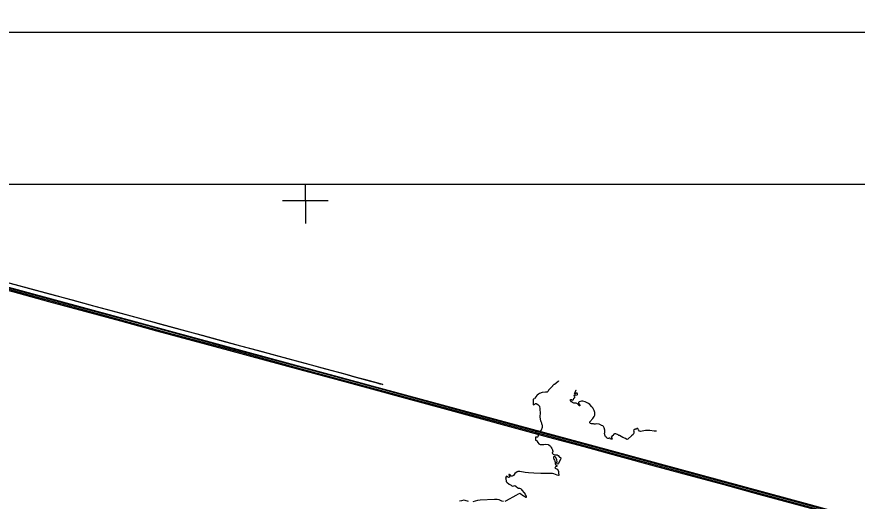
# Model space of a CAD drawing. Extents: x -8691643 to 6155447, y 250003 to 4279621.
# Drawn here: x 3481468 to 3596753, y 946678 to 1013116 of the extents above; entities that cross this region are included whole.
import ezdxf

# ---------------------------------------------------------------- set-up
doc = ezdxf.new("R2010")
doc.units = 0
for name, color, linetype in [('G-ANNO-NPLT', 7, 'Continuous'), ('V-ANNO-SYMB', 7, 'Continuous'), ('V-GRID-MAJR', 7, 'Continuous'), ('V-TOPO-SHOR', 7, 'Continuous')]:
    doc.layers.add(name, color=color, linetype=linetype)

msp = doc.modelspace()

# ---------------------------------------------------------------- linework, layer by layer
at = {"layer": 'G-ANNO-NPLT'}
msp.add_lwpolyline([(3045110.255, 1011024.8640000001), (3965150.255, 1011024.8640000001), (3965150.255, 404634.86400000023), (3045110.255, 404634.86400000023)], close=True, dxfattribs=at)
at = {"layer": 'V-ANNO-SYMB'}
msp.add_line((3944240.255, 990114.8640000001), (3113067.755, 990114.8640000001), dxfattribs=at)
at = {"layer": 'V-GRID-MAJR'}
for p, q in [((3521061.64, 987911.7220000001), (3521061.64, 990114.8640000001)), ((3517925.14, 987911.7220000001), (3521061.64, 987911.7220000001)), ((3521061.64, 987911.7220000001), (3524198.14, 987911.7220000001)), ((3521061.64, 987911.7220000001), (3521061.64, 984775.2220000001))]:
    msp.add_line(p, q, dxfattribs=at)
at = {"layer": 'V-TOPO-SHOR'}
for points in [[(3555788.5427106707, 963190.4167919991), (3555761.5888741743, 963158.6138559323), (3555423.5049616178, 962826.304284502), (3555208.2558551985, 962692.2012596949), (3555151.2479050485, 962681.5409864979), (3554971.0605366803, 962495.5852212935), (3554971.398209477, 962472.6777983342), (3554495.1057836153, 962013.9584981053), (3554413.823006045, 961904.7459287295), (3554338.97786316, 961746.530347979), (3554231.733676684, 961653.3019771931), (3553974.924284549, 961623.3370376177), (3553518.4106908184, 961567.5252393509), (3553193.9762981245, 961471.107828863), (3553012.571365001, 961366.9740642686), (3552848.984537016, 961217.2780673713), (3552823.745213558, 961184.1755483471), (3552528.8188358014, 960829.6148819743), (3552464.5781953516, 960727.2032643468), (3552322.744649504, 960653.1123733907), (3552316.4931555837, 959910.0053045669), (3552441.614636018, 959954.3921873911), (3552523.7720744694, 960004.6954815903), (3552588.542121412, 960071.1097918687), (3552722.4764067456, 960099.2609975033), (3552950.4561915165, 959952.0409715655), (3553101.2755332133, 959803.6889138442), (3553118.663053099, 959787.5783292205), (3553186.461135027, 959647.8268179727), (3553233.0313076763, 959396.47487211), (3553252.3747622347, 958663.5631347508), (3553222.358121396, 958371.8077136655), (3553206.027540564, 958315.9234767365), (3553263.625325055, 957897.8006162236), (3553296.89058249, 957773.9079302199), (3553306.666721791, 957692.2216811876), (3553350.162276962, 957650.309247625), (3553359.601948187, 957591.5304369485), (3553427.549083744, 957441.9619492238), (3553446.044032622, 957350.5842840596), (3553460.8152720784, 957318.0694204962), (3553488.365539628, 957194.0929087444), (3553523.9129945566, 957109.512312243), (3553558.526708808, 956893.9902010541), (3553529.39658616, 956736.4486277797), (3553512.4884654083, 956719.8341255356), (3553496.5903996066, 956634.4973749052), (3553432.296613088, 956535.3565937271), (3553399.826585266, 956410.4980120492), (3553228.4132091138, 956208.314592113), (3553145.911533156, 956180.9171519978), (3553062.8810860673, 956189.5172753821), (3552910.918861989, 956220.0178544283), (3552827.167998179, 956277.7058506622), (3552729.558987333, 956305.7318945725), (3552677.751640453, 956134.7654817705), (3552729.582586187, 956109.3405935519), (3552874.940354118, 955944.5413324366), (3552934.073592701, 955811.2085223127), (3552970.1976076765, 955687.3575349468), (3552964.313807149, 955503.9722708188), (3552913.2505569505, 955477.0370037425), (3552613.61945465, 955439.9073066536), (3552633.4326559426, 955063.7807734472), (3552679.260460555, 955057.9068700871), (3552771.8287102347, 954983.9819517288), (3552812.3244351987, 954951.8444047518), (3552941.6425711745, 954711.5264757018), (3553083.9081369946, 954563.0485553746), (3553262.467226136, 954474.021822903), (3553420.0093120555, 954453.4241856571), (3553685.589041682, 954473.6937902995), (3553777.4390086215, 954448.8587438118), (3553968.558872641, 954477.8551658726), (3554337.806973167, 954447.2835156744), (3554461.4358900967, 954400.0056214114), (3554690.0363136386, 954213.5267728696), (3554739.736204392, 954138.9753655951), (3554766.714415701, 954054.2696997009), (3554860.398477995, 953905.0829351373), (3554860.73600106, 953882.1755370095), (3554954.903132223, 953700.2641651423), (3554972.9212765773, 953641.6121714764), (3555008.089583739, 953583.2129442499), (3555000.9614198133, 953484.912011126), (3554895.5745101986, 953264.0548657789), (3555046.042936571, 953141.890878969), (3555146.9548010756, 953084.4608351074), (3555313.3205244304, 953047.6353887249), (3555481.965722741, 953050.1226783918), (3555573.5791416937, 953041.6545912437), (3555740.959724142, 952936.108933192), (3555892.6883906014, 952728.8638723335), (3556062.446517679, 952656.0867291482), (3556086.0388004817, 952607.337163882), (3556095.483966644, 952548.5591002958), (3556057.3021934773, 952423.6137851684), (3555774.4828169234, 951826.9900868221), (3555698.0279591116, 951776.7638655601), (3555583.5433929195, 951784.8942543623), (3555530.9801996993, 951859.4023199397), (3555511.89833592, 951990.0486688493), (3555579.0050946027, 952092.5077244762), (3555541.0344464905, 952340.7104553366), (3555437.1755883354, 952597.7609331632), (3555405.008900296, 952646.384443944), (3555395.9027208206, 952682.2552976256), (3555285.3525097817, 952811.5528588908), (3555176.829346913, 952803.406403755), (3555111.954154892, 952743.5325165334), (3555105.6943215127, 952586.3268498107), (3555129.8159958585, 952501.5793346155), (3555155.783132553, 952485.5961489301), (3555147.931442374, 952436.3824670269), (3555210.0333244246, 952296.5505825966), (3555268.5534257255, 952205.7639224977), (3555287.0552816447, 952114.3872527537), (3555310.791615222, 952055.8197355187), (3555323.4205646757, 951781.0575271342), (3555375.8869150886, 951713.09413026), (3555517.063611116, 951639.8929058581), (3555560.906717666, 951575.0757610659), (3555570.930591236, 951477.0277654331), (3555537.4007934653, 951424.1619912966), (3555363.368834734, 951398.6827481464), (3555291.8941546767, 951204.5102519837), (3555424.110870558, 951157.3620955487), (3555577.110203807, 951058.1498801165), (3555710.9214016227, 950903.0108157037), (3555790.42082239, 950747.0706278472), (3555800.4364475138, 950455.9040240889), (3555835.850522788, 950381.1432046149), (3555846.1651795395, 950263.46040173), (3555829.8829042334, 950204.3025601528), (3555764.472778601, 950180.4248375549), (3555589.276315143, 950233.4841052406), (3555160.4001098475, 950426.8243987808), (3554976.9193003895, 950460.1252978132), (3553544.1367993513, 950481.5914632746), (3553335.2189881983, 950494.8876254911), (3552377.1099862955, 950513.5566172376), (3551667.316319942, 950562.0720995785), (3551208.9844168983, 950620.826439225), (3550475.2262461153, 950744.2977992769), (3550183.5082820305, 950749.8558131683), (3550101.3742095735, 950696.2853693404), (3549795.895296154, 950469.2492198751), (3549582.4133240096, 950207.5525453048), (3549443.8206125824, 950104.0622532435), (3549292.1703744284, 950111.6704817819), (3549140.9939010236, 950282.9455881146), (3549071.3857081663, 950350.6679940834), (3548979.910342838, 950349.3349705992), (3548981.007080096, 950274.0676580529), (3549060.8602848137, 950091.9328487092), (3549068.294436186, 949974.2064699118), (3548937.130996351, 949949.3828896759), (3548793.0074855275, 950029.1129681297), (3548634.4485298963, 950118.4529605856), (3548511.9563668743, 949890.8196501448), (3548520.7705022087, 949874.5820395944), (3548547.3558882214, 949816.0517442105), (3548565.0795250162, 949777.0315582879), (3548593.428273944, 949401.0279409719), (3548672.328211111, 949284.342136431), (3549025.0938973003, 949014.5332989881), (3549276.1871046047, 948854.5337546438), (3549403.9274252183, 948722.1956249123), (3549668.834699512, 948791.5232659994), (3549802.717329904, 948826.2086687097), (3549970.3386671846, 948704.2740719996), (3550181.7980831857, 948517.5166469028), (3550265.323170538, 948476.1850637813), (3550423.0326587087, 948445.7569999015), (3550549.3439139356, 948411.597573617), (3550642.1634168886, 948321.3048509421), (3550735.7966435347, 948175.3800567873), (3551075.6347678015, 947813.7524917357), (3551227.117666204, 947622.85054179), (3551263.003727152, 947515.360417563), (3551294.9297182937, 947483.095713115), (3551295.4086037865, 947450.3708353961), (3551348.352284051, 947349.676788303), (3551350.651156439, 947192.5973819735), (3551276.7040652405, 947165.329726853), (3551140.853755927, 947264.8109114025), (3550921.427868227, 947408.8949728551), (3550854.669807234, 947476.655752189), (3550617.471649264, 947663.0331993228), (3550476.6246064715, 947713.345973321), (3550251.6387380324, 947651.1419631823), (3549905.442258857, 947469.3352940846), (3548615.4417749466, 946710.7901625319), (3548433.5682398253, 946632.8593382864)], [(3569224.747424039, 956285.7004809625), (3568890.2181741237, 956304.2875824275), (3568300.403762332, 956364.1114405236), (3567731.635266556, 956355.5248846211), (3567035.631426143, 956253.3796166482), (3566900.70713241, 956290.6251455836), (3566746.712010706, 956455.2392251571), (3566740.5028680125, 956487.8778330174), (3566661.0665622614, 956637.2492595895), (3566578.033507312, 956645.8185454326), (3566447.5949337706, 956575.117256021), (3566287.5404193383, 956572.7081892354), (3566058.642046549, 956395.783905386), (3566109.49493709, 956245.9811691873), (3566112.9904145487, 956013.6357124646), (3566074.748394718, 955895.2247845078), (3566041.1887397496, 955845.6217799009), (3565792.4248113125, 955658.5808245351), (3565341.653151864, 955216.4691035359), (3565276.503892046, 955176.2119143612), (3565168.137027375, 955158.2182483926), (3564974.7688835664, 955279.6967385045), (3564589.656588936, 955414.6651973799), (3564168.1393925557, 955689.8399272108), (3564076.7755434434, 955681.924012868), (3563949.544221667, 955778.2135282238), (3563632.890117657, 955924.0375070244), (3563481.2602561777, 955931.5866204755), (3563364.957142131, 955870.9277753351), (3563244.4554771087, 955708.7370309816), (3563119.9194268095, 955625.043325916), (3563029.974898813, 955522.2282634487), (3563013.804758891, 955456.522222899), (3563093.0815319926, 955316.9602815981), (3563099.9240452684, 955241.7788818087), (3563134.7123287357, 955209.5672979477), (3563118.052604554, 955176.5859622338), (3562917.8788835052, 955180.137994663), (3562859.588780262, 955254.5500082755), (3562832.641394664, 955335.9772086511), (3562741.4231991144, 955318.247221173), (3562633.5448021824, 955267.5363480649), (3562533.3604096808, 955275.858510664), (3562441.3106107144, 955313.7613628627), (3562339.0240397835, 955462.8005238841), (3562338.6329035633, 955488.9803323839), (3562162.5719310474, 955600.9125622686), (3562134.4533683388, 955760.8797169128), (3562149.989555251, 955869.1275634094), (3562091.946452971, 955927.1784306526), (3562104.8688802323, 956019.021193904), (3562129.37046831, 956101.2172758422), (3562153.0899187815, 956235.773000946), (3562141.534079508, 956435.266015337), (3562062.384749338, 956758.1314383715), (3561959.6150273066, 956939.896463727), (3561858.6049415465, 957003.8525983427), (3561697.7709285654, 957053.8233566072), (3561648.4511090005, 957102.1854652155), (3561343.298936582, 957244.9275105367), (3560942.3896932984, 957291.3219485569), (3560811.40650157, 957256.638121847), (3560668.503362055, 957254.5092695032), (3560584.8397485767, 957305.6344590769), (3560319.1863989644, 957291.8594588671), (3560158.161067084, 957354.9269422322), (3560074.0115038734, 957438.7781050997), (3560071.9177888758, 957579.4947434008), (3560465.4648356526, 958027.235124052), (3560653.246410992, 958278.7952839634), (3560741.5816880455, 958489.5963301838), (3560773.0006997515, 958683.1835616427), (3560753.415294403, 958846.5520669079), (3560692.405375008, 959104.2264503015), (3560571.965281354, 959321.7372945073), (3560545.7568162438, 959354.0790300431), (3560486.9907365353, 959461.2196863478), (3560352.7995452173, 959642.5211995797), (3560056.4756524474, 959962.1582261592), (3559877.439209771, 960083.8764987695), (3559442.6464796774, 960296.7164447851), (3559132.3001128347, 960406.6673232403), (3558923.7767704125, 960397.0240489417), (3558616.249585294, 960317.1753301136), (3558526.1588262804, 960224.1887864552), (3558536.96590875, 960073.7817711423), (3558603.6675069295, 960009.3074623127), (3558613.0180554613, 959957.0749632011), (3558638.7387108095, 959957.4566622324), (3558676.425023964, 959922.010725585), (3558691.1999907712, 959889.497974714), (3558700.1135539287, 959866.7178443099), (3558703.408550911, 959837.307915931), (3558704.0399743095, 959794.7656395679), (3558701.5221063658, 959771.8158430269), (3558698.8099527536, 959761.9559778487), (3558693.2399308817, 959752.0536964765), (3558673.2348638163, 959751.7567879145), (3558655.9419633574, 959761.3197521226), (3558641.506937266, 959770.9251366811), (3558632.884776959, 959774.0703838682), (3558601.0597677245, 959799.783733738), (3558389.231923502, 960012.6723657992), (3558271.041042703, 960079.6566184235), (3558213.3989490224, 960111.533836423), (3558044.7864730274, 960109.0338893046), (3557870.361314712, 960112.9949878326), (3557686.1022113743, 960201.9145017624), (3557541.3204176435, 960327.4248203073), (3557438.8737523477, 960489.5677917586), (3557445.4603608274, 960623.866623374), (3557545.483297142, 960625.3479010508), (3557655.194611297, 960551.6893121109), (3557780.6955347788, 960569.91468084), (3557853.9799877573, 960639.7378868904), (3557886.0911048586, 960787.5079007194), (3558002.3871345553, 960848.1492735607), (3558024.1336170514, 960923.7553132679), (3558000.155704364, 960998.6835482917), (3557956.561589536, 961047.1354107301), (3557929.0955898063, 961164.5636327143), (3557953.8452816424, 961230.3945366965), (3557979.322497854, 961247.1381917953), (3558119.594810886, 961232.8516910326), (3558336.638212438, 961245.8900051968), (3558404.3503667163, 961305.8120980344), (3558402.651252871, 961420.3490342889), (3558341.6194478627, 961488.1809852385), (3558224.4525005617, 961486.4432381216), (3558068.8783478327, 961376.1207221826), (3557993.9950164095, 961414.2890628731), (3558001.2099413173, 961506.0457133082), (3558194.7967196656, 961944.2520154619), (3558200.4744647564, 961950.9518628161)], [(3543412.349121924, 946628.8599809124), (3542984.3463230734, 946763.4387046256), (3542775.03498973, 946802.9754642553), (3542484.1823596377, 946746.4177101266), (3542219.4825360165, 946660.7798782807)], [(3548227.727638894, 946629.8639656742), (3548000.7801351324, 946701.8460276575), (3547623.602060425, 946879.6610068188), (3547348.4367868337, 946924.7609339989), (3546996.7952366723, 946919.6550264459), (3545042.2707673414, 946825.8732557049), (3544668.60845875, 946761.5541701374), (3544036.108269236, 946601.8529604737)]]:
    msp.add_lwpolyline(points, dxfattribs=at)
msp.add_spline([(3435608.936, 990123.92), (3435590.219, 989816.573), (3435602.943, 989650.9890000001), (3435628.39, 989383.507), (3435679.285, 989154.237), (3435615.667, 988912.23), (3435628.39, 988810.332), (3435692.009, 988708.434), (3435946.482, 988097.0480000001), (3435946.482, 988097.0480000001), (3435870.14, 987969.675), (3435984.653, 987778.617), (3436264.574, 987485.661)], degree=3, dxfattribs=at)

doc.saveas('drawing.dxf')
